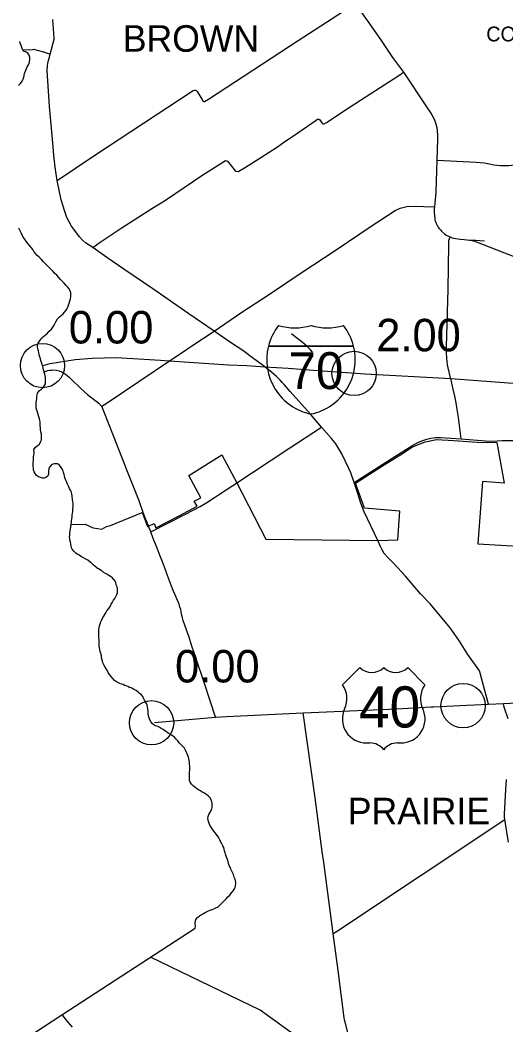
# Model space of a CAD drawing. Extents: x 1659811 to 1934326, y 644115 to 934867.
# Drawn here: x 1757686 to 1774139, y 699875 to 733916 of the extents above; entities that cross this region are included whole.
import ezdxf

# ---------------------------------------------------------------- set-up
doc = ezdxf.new("R2010")
doc.units = 0
for name, color, linetype in [('Default', 7, 'Continuous'), ('GM_X_Corporation_Text', 7, 'Continuous'), ('GM_X_County', 7, 'Continuous'), ('GM_X_County_Road', 7, 'Continuous'), ('GM_X_Interstate_Route', 7, 'Continuous'), ('GM_X_Interstate_Shield', 7, 'Continuous'), ('GM_X_Township', 7, 'Continuous'), ('GM_X_Township_Road', 7, 'Continuous'), ('GM_X_Township_Text', 7, 'Continuous'), ('GM_X_US_Route', 7, 'Continuous'), ('GM_X_US_Shield', 7, 'Continuous')]:
    doc.layers.add(name, color=color, linetype=linetype)

msp = doc.modelspace()

# ---------------------------------------------------------------- linework, layer by layer
at = {"layer": 'Default'}
for centre in [(1758444, 722210), (1758444, 722210), (1768998, 721945), (1772689, 710691), (1762137, 710110), (1762137, 710110)]:
    msp.add_circle(centre, 750, dxfattribs=at)
at = {"layer": 'GM_X_County'}
for points in [[(1757630, 731696), (1757697, 731766), (1757754, 731851), (1757785, 731917), (1757810, 731985), (1757820, 732041), (1757839, 732111), (1757864, 732189), (1757899, 732277), (1757926, 732329), (1757975, 732405), (1757996, 732457), (1758009, 732515), (1758013, 732571), (1758010, 732644), (1757995, 732722), (1757953, 732791), (1757890, 732829), (1757808, 732864), (1757775, 732906), (1757762, 732921), (1757743, 732992), (1757719, 733060), (1757690, 733133), (1757677, 733185)], [(1758151, 699596), (1759102, 700215), (1763614, 703154), (1763629, 703222), (1763617, 703283), (1763616, 703335), (1763624, 703387), (1763640, 703451), (1763691, 703517), (1763762, 703565), (1763830, 703611), (1763897, 703653), (1763952, 703683), (1764018, 703717), (1764071, 703745), (1764125, 703762), (1764195, 703784), (1764246, 703802), (1764320, 703836), (1764391, 703878), (1764462, 703938), (1764529, 704006), (1764599, 704075), (1764662, 704149), (1764719, 704213), (1764784, 704273), (1764848, 704345), (1764905, 704417), (1764948, 704482), (1764966, 704532), (1764983, 704588), (1764989, 704656), (1764993, 704708), (1764986, 704761), (1764968, 704815), (1764934, 704883), (1764909, 704966), (1764875, 705036), (1764859, 705087), (1764825, 705153), (1764796, 705217), (1764768, 705274), (1764746, 705348), (1764732, 705409), (1764713, 705477), (1764691, 705531), (1764669, 705594), (1764641, 705656), (1764626, 705706), (1764606, 705775), (1764602, 705825), (1764585, 705891), (1764557, 705944), (1764521, 706012), (1764477, 706093), (1764449, 706147), (1764420, 706208), (1764368, 706280), (1764330, 706337), (1764290, 706387), (1764228, 706470), (1764190, 706522), (1764156, 706575), (1764125, 706625), (1764091, 706695), (1764065, 706766), (1764053, 706820), (1764046, 706870), (1764050, 706933), (1764077, 707009), (1764113, 707061), (1764160, 707141), (1764180, 707193), (1764189, 707243), (1764193, 707320), (1764186, 707380), (1764174, 707440), (1764160, 707491), (1764132, 707555), (1764072, 707622), (1764008, 707666), (1763904, 707739), (1763854, 707765), (1763790, 707800), (1763724, 707840), (1763656, 707887), (1763602, 707929), (1763552, 707972), (1763490, 708032), (1763444, 708099), (1763428, 708159), (1763421, 708221), (1763421, 708288), (1763423, 708354), (1763428, 708436), (1763430, 708509), (1763433, 708579), (1763429, 708647), (1763424, 708699), (1763418, 708774), (1763410, 708838), (1763387, 708943), (1763367, 709005), (1763347, 709059), (1763314, 709130), (1763290, 709180), (1763250, 709247), (1763198, 709305), (1763146, 709366), (1763078, 709432), (1763028, 709501), (1762974, 709561), (1762910, 709620), (1762844, 709666), (1762778, 709711), (1762706, 709763), (1762580, 709854), (1762528, 709883), (1762468, 709921), (1762400, 709958), (1762346, 709984), (1762277, 710011), (1762227, 710033), (1762157, 710083), (1762134, 710119), (1762101, 710170), (1762068, 710241), (1762046, 710309), (1762028, 710387), (1762023, 710440), (1762021, 710504), (1762017, 710584), (1762006, 710637), (1761984, 710709), (1761964, 710767), (1761938, 710818), (1761903, 710882), (1761865, 710948), (1761839, 710999), (1761787, 711065), (1761735, 711106), (1761683, 711150), (1761613, 711203), (1761543, 711241), (1761493, 711268), (1761443, 711292), (1761392, 711310), (1761340, 711335), (1761274, 711357), (1761224, 711377), (1761172, 711402), (1761118, 711422), (1761064, 711444), (1761013, 711467), (1760949, 711493), (1760879, 711548), (1760821, 711606), (1760775, 711673), (1760715, 711743), (1760666, 711814), (1760630, 711888), (1760600, 711941), (1760570, 711999), (1760522, 712078), (1760489, 712144), (1760463, 712241), (1760447, 712311), (1760438, 712381), (1760424, 712456), (1760402, 712524), (1760383, 712592), (1760371, 712655), (1760365, 712705), (1760362, 712813), (1760360, 712870), (1760359, 712924), (1760353, 712990), (1760349, 713052), (1760352, 713121), (1760352, 713187), (1760357, 713261), (1760361, 713333), (1760371, 713392), (1760394, 713464), (1760415, 713534), (1760449, 713602), (1760490, 713674), (1760524, 713728), (1760553, 713780), (1760587, 713836), (1760628, 713908), (1760689, 713986), (1760739, 714046), (1760774, 714126), (1760813, 714195), (1760851, 714265), (1760892, 714317), (1760930, 714393), (1760957, 714453), (1760980, 714523), (1760984, 714585), (1760982, 714647), (1760969, 714720), (1760943, 714788), (1760923, 714853), (1760902, 714911), (1760861, 714970), (1760820, 715018), (1760750, 715068), (1760691, 715099), (1760623, 715141), (1760573, 715171), (1760503, 715218), (1760453, 715254), (1760393, 715291), (1760341, 715327), (1760291, 715352), (1760217, 715414), (1760165, 715465), (1760097, 715527), (1760045, 715566), (1759979, 715614), (1759908, 715655), (1759836, 715697), (1759770, 715737), (1759686, 715784), (1759624, 715827), (1759574, 715859), (1759502, 715923), (1759450, 715990), (1759426, 716042), (1759412, 716103), (1759401, 716163), (1759387, 716235), (1759373, 716302), (1759366, 716358), (1759364, 716412), (1759366, 716468), (1759375, 716540), (1759385, 716599), (1759398, 716677), (1759404, 716741), (1759409, 716793), (1759413, 716829), (1759415, 716843), (1759421, 716902), (1759430, 716954), (1759438, 717020), (1759446, 717080), (1759453, 717140), (1759461, 717199), (1759470, 717269), (1759472, 717325), (1759476, 717377), (1759479, 717429), (1759481, 717482), (1759479, 717540), (1759474, 717604), (1759466, 717662), (1759447, 717795), (1759435, 717861), (1759421, 717921), (1759388, 717992), (1759358, 718046), (1759332, 718099), (1759308, 718149), (1759280, 718215), (1759257, 718280), (1759227, 718348), (1759203, 718406), (1759185, 718475), (1759176, 718525), (1759158, 718589), (1759144, 718640), (1759110, 718712), (1759082, 718762), (1759017, 718835), (1758954, 718879), (1758850, 718888), (1758798, 718872), (1758747, 718844), (1758684, 718774), (1758658, 718712), (1758647, 718638), (1758647, 718586), (1758647, 718534), (1758609, 718457), (1758556, 718416), (1758505, 718403), (1758446, 718392), (1758310, 718440), (1758246, 718485), (1758197, 718550), (1758166, 718615), (1758143, 718677), (1758136, 718734), (1758125, 718804), (1758126, 718858), (1758129, 718926), (1758134, 718995), (1758139, 719047), (1758144, 719113), (1758151, 719183), (1758158, 719233), (1758161, 719295), (1758152, 719364), (1758191, 719435), (1758262, 719497), (1758329, 719540), (1758402, 719659), (1758412, 719713), (1758413, 719767), (1758411, 719836), (1758405, 719890), (1758392, 719966), (1758382, 720032), (1758376, 720089), (1758369, 720189), (1758367, 720239), (1758362, 720294), (1758350, 720360), (1758338, 720410), (1758316, 720478), (1758278, 720632), (1758249, 720699), (1758230, 720764), (1758227, 720830), (1758228, 720896), (1758235, 720964), (1758242, 721030), (1758249, 721081), (1758254, 721145), (1758261, 721211), (1758280, 721277), (1758339, 721373), (1758416, 721408), (1758464, 721473), (1758513, 721533), (1758541, 721597), (1758551, 721667), (1758551, 721737), (1758541, 721808), (1758533, 721866), (1758523, 721922), (1758501, 721990), (1758497, 722012), (1758483, 722064), (1758471, 722123), (1758452, 722179), (1758441, 722219), (1758412, 722319), (1758388, 722379), (1758374, 722445), (1758352, 722512), (1758330, 722572), (1758309, 722714), (1758284, 722778), (1758277, 722849), (1758280, 722921), (1758297, 722975), (1758364, 723076), (1758425, 723140), (1758483, 723200), (1758538, 723246), (1758609, 723314), (1758669, 723376), (1758750, 723448), (1758793, 723508), (1758842, 723584), (1758878, 723652), (1758905, 723718), (1758954, 723794), (1759024, 723866), (1759075, 723906), (1759140, 723968), (1759188, 724020), (1759249, 724088), (1759277, 724140), (1759304, 724192), (1759330, 724258), (1759351, 724322), (1759373, 724400), (1759388, 724468), (1759400, 724539), (1759407, 724625), (1759401, 724677), (1759385, 724743), (1759350, 724812), (1759288, 724874), (1759246, 724929), (1759178, 724999), (1759114, 725070), (1759052, 725130), (1758986, 725209), (1758926, 725270), (1758856, 725342), (1758804, 725399), (1758746, 725453), (1758676, 725526), (1758608, 725600), (1758544, 725659), (1758480, 725725), (1758416, 725802), (1758327, 725881), (1758262, 725942), (1758205, 726013), (1758152, 726080), (1758115, 726141), (1758068, 726206), (1758015, 726273), (1757963, 726333), (1757884, 726434), (1757777, 726589), (1757719, 726711), (1757643, 726864)]]:
    msp.add_lwpolyline(points, dxfattribs=at)
at = {"layer": 'GM_X_County_Road'}
for points in [[(1758945, 728479), (1760187, 729315), (1763552, 731527), (1763588, 731545), (1763614, 731547), (1763634, 731543), (1763654, 731530), (1763686, 731492), (1763858, 731198), (1763880, 731164), (1763900, 731154), (1763930, 731158), (1764061, 731237), (1767098, 733220), (1769022, 734465)], [(1769196, 734250), (1769443, 733904), (1769892, 733259), (1770302, 732643), (1770672, 732147), (1771453, 730972), (1771572, 730796)], [(1764253, 723376), (1763399, 723968), (1762182, 724816), (1761195, 725480), (1760624, 725875), (1760154, 726216), (1759905, 726375), (1759797, 726464), (1759699, 726575), (1759604, 726696), (1759424, 726937), (1759271, 727226), (1759203, 727430), (1759078, 727831), (1758945, 728479), (1758873, 728938), (1758824, 729324), (1758805, 729621), (1758759, 730125), (1758686, 730990), (1758621, 731860), (1758606, 732209), (1758617, 732378), (1758635, 732508), (1758678, 732664), (1758706, 732763), (1758836, 733266), (1758838, 733298), (1758793, 733934)], [(1757764, 732920), (1757998, 732905), (1758102, 732921), (1758148, 732927), (1758216, 732908), (1758474, 732842), (1758706, 732763)], [(1771572, 730796), (1771630, 730709), (1771707, 730556), (1771756, 730433), (1771794, 730279), (1771811, 730181), (1771820, 730005), (1771820, 729866), (1771794, 729168)], [(1771794, 729168), (1771770, 728090), (1771716, 727585), (1771714, 727532)], [(1771794, 729168), (1772912, 729117), (1773134, 729105), (1773270, 729095), (1773412, 729078), (1773515, 729060), (1773633, 729037), (1773733, 729018), (1773839, 729000), (1773954, 728991), (1774076, 728987), (1774241, 728991), (1774436, 729008), (1777513, 729300)], [(1764253, 723376), (1765199, 724019), (1766094, 724606), (1767200, 725351), (1768394, 726135), (1769578, 726938), (1770391, 727467), (1770559, 727542), (1770789, 727597), (1771082, 727607), (1771355, 727601), (1771716, 727585)], [(1771714, 727532), (1771712, 727461), (1771711, 727391), (1771715, 727313), (1771728, 727189), (1771737, 727138), (1771753, 727096), (1771790, 727007), (1771815, 726960), (1771831, 726931), (1771848, 726903), (1771871, 726869), (1771900, 726830), (1771930, 726795), (1771960, 726761), (1772057, 726675), (1772118, 726634), (1772197, 726591), (1772247, 726569), (1772275, 726558)], [(1772207, 726312), (1772208, 726404), (1772210, 726460), (1772215, 726487), (1772228, 726516), (1772247, 726569)], [(1772275, 726558), (1772320, 726541), (1772375, 726527), (1772446, 726513), (1772594, 726496), (1772727, 726487), (1772832, 726475), (1772915, 726460), (1772936, 726456), (1773036, 726433), (1773161, 726391), (1773574, 726231), (1774090, 726031)], [(1772127, 722735), (1772131, 722845), (1772189, 724803), (1772207, 726312)], [(1774090, 726031), (1775440, 725510), (1775595, 725449), (1775701, 725407), (1775843, 725352), (1777898, 724773), (1778050, 724736)], [(1763498, 722877), (1763860, 723116), (1764253, 723376)], [(1765848, 722257), (1765757, 722324), (1765598, 722443), (1765228, 722720), (1764846, 722976), (1764253, 723376)], [(1767591, 722664), (1767519, 722745), (1767392, 722870), (1767234, 723005), (1767000, 723190), (1766875, 723283)], [(1762882, 722459), (1763205, 722681), (1763466, 722856), (1763498, 722877)], [(1772261, 721801), (1772179, 722137), (1772160, 722240), (1772136, 722460), (1772124, 722645), (1772127, 722735)], [(1762264, 722044), (1762744, 722369), (1762815, 722413), (1762882, 722459)], [(1758503, 721998), (1758566, 722023), (1758626, 722040), (1758689, 722052), (1758747, 722059), (1758833, 722063), (1758912, 722053), (1759007, 722029), (1759089, 722000), (1759160, 721961), (1759226, 721925), (1759336, 721834), (1759397, 721778), (1759740, 721434), (1759978, 721223), (1760347, 720936), (1760447, 720841)], [(1760447, 720841), (1760449, 720839), (1760633, 720954), (1761188, 721317), (1762226, 722018), (1762264, 722044)], [(1766564, 721638), (1766491, 721719), (1766365, 721844), (1766206, 721979), (1765972, 722164), (1765848, 722257)], [(1772492, 720721), (1772459, 720947), (1772412, 721180), (1772353, 721415), (1772303, 721618), (1772269, 721770), (1772261, 721801)], [(1769809, 716261), (1769796, 716289), (1769344, 717262), (1769230, 717555), (1769119, 717879), (1768999, 718250), (1768883, 718579), (1768824, 718722), (1768580, 719220), (1768383, 719563), (1768236, 719745), (1767894, 720130), (1767516, 720568), (1766832, 721336), (1766628, 721567), (1766564, 721638)], [(1761713, 717627), (1761317, 718643), (1760845, 719828), (1760514, 720686), (1760449, 720839)], [(1772622, 719729), (1772529, 720458), (1772492, 720721)], [(1765016, 718231), (1765025, 718236), (1765527, 718566), (1766826, 719421), (1767894, 720130)], [(1768999, 718250), (1770380, 719133), (1770957, 719492), (1771175, 719614), (1771329, 719676), (1771459, 719718), (1771593, 719748), (1771756, 719773), (1771924, 719777), (1772622, 719729), (1773445, 719658), (1773708, 719650), (1773839, 719658), (1774017, 719675), (1774154, 719677), (1774392, 719672), (1774468, 719669)], [(1762112, 716585), (1763282, 717180), (1763789, 717440), (1764009, 717570), (1764270, 717740), (1764407, 717834), (1764663, 718002), (1764896, 718152), (1765016, 718231)], [(1761878, 717178), (1761844, 717272), (1761764, 717495), (1761713, 717627)], [(1762032, 716782), (1761923, 717049), (1761878, 717178)], [(1762642, 715203), (1762503, 715565), (1762429, 715756), (1762323, 716029), (1762196, 716359), (1762112, 716585), (1762035, 716774), (1762032, 716782)], [(1773553, 710745), (1773265, 711797), (1773256, 711849), (1773224, 711901), (1772851, 712424), (1772563, 712870), (1772311, 713244), (1772269, 713298), (1772206, 713381), (1771572, 714137), (1771246, 714484), (1770736, 715072), (1770341, 715507), (1770139, 715714), (1770018, 715844), (1769944, 715974), (1769890, 716083), (1769809, 716261)], [(1764309, 710302), (1763930, 711446), (1763837, 711717), (1763717, 712074), (1763587, 712450), (1763492, 712738), (1763407, 713006), (1763337, 713229), (1763210, 713571), (1763184, 713662), (1763165, 713740), (1763144, 713859), (1763129, 713944), (1763101, 714035), (1763073, 714126), (1762852, 714654), (1762647, 715190), (1762642, 715203)], [(1774217, 710241), (1774087, 710608), (1774066, 710680), (1774058, 710769)], [(1769211, 696603), (1769207, 696674), (1769146, 697650), (1769123, 697982), (1769092, 698322), (1769069, 698471), (1769011, 698712), (1768797, 699571), (1768694, 699972), (1768678, 700045), (1768665, 700116), (1768455, 701718), (1768288, 702977), (1767960, 705470), (1767928, 705663), (1767674, 707564), (1767277, 710453)], [(1774225, 706068), (1774099, 706832), (1774092, 706909), (1774093, 707017), (1774137, 707851), (1774163, 708194)], [(1759118, 700191), (1759294, 699984), (1759452, 699796)]]:
    msp.add_lwpolyline(points, dxfattribs=at)
at = {"layer": 'GM_X_Interstate_Route'}
msp.add_lwpolyline([(1758469, 722217), (1758703, 722287), (1759549, 722416), (1760123, 722463), (1760938, 722480), (1762441, 722391), (1762744, 722369), (1764742, 722242), (1765370, 722213), (1765972, 722164), (1766767, 722119), (1767622, 722052), (1769376, 721928), (1772269, 721770), (1774978, 721575), (1776374, 721488), (1776427, 721485), (1776503, 721480)], dxfattribs=at)
at = {"layer": 'GM_X_Interstate_Shield'}
for p, q in [((1766095, 722869), (1768980, 722869)), ((1768980, 722869), (1766095, 722869)), ((1768980, 722869), (1766095, 722869))]:
    msp.add_line(p, q, dxfattribs=at)
for centre, start, end in [((1767913, 722409), 141.669, 165.8066), ((1766990, 725365), 253.0091, 286.9909), ((1768086, 725365), 253.0091, 286.9909), ((1767163, 722409), 14.1934, 38.331), ((1767913, 722409), 165.8066, 258.463), ((1767163, 722409), 281.537, 14.1934)]:
    msp.add_arc(centre, 1875, start, end, dxfattribs=at)
at = {"layer": 'GM_X_Township'}
for points in [[(1759413, 716829), (1759887, 716844), (1760162, 716710), (1760451, 716669), (1760614, 716757), (1760752, 716794), (1761821, 717229), (1761896, 717034), (1762001, 716760), (1762035, 716774), (1762227, 716867), (1762287, 716719), (1763068, 717118), (1763685, 717447), (1763580, 717618), (1763806, 717731), (1763400, 718493), (1764517, 719183), (1765025, 718236), (1766008, 716330), (1769796, 716289), (1770484, 716305), (1770543, 717284), (1769347, 717380), (1769050, 718225), (1769957, 718811), (1770547, 719179), (1770974, 719455), (1771401, 719630), (1771785, 719706), (1772380, 719672), (1773166, 719622), (1773827, 719605), (1774078, 718233), (1773342, 718283), (1773191, 716175), (1776303, 715995)], [(1794587, 689062), (1792546, 689167), (1791461, 689213), (1784810, 689542), (1784632, 689548), (1783167, 689596), (1782688, 689618), (1780628, 689706), (1776861, 692396), (1776156, 692877), (1775926, 693071), (1769123, 697982), (1765814, 700371), (1762103, 702170)]]:
    msp.add_lwpolyline(points, dxfattribs=at)
at = {"layer": 'GM_X_Township_Road'}
for points in [[(1760154, 726216), (1760398, 726396), (1761114, 726868), (1762144, 727537), (1762606, 727820), (1763836, 728646), (1764644, 729158), (1764710, 729140), (1764984, 728802), (1765066, 728782), (1765289, 728907), (1765843, 729261), (1766408, 729626), (1766610, 729764), (1767092, 730091), (1767718, 730527), (1767756, 730558), (1767784, 730562), (1767804, 730558), (1767832, 730542), (1767905, 730439), (1767939, 730403), (1767955, 730403), (1767983, 730403), (1768064, 730450), (1768868, 730975), (1769564, 731426), (1770512, 732036), (1770672, 732147)], [(1772936, 726456), (1772971, 726464), (1773051, 726458), (1773111, 726455), (1773410, 726433)], [(1768288, 702977), (1768433, 703067), (1774099, 706832)]]:
    msp.add_lwpolyline(points, dxfattribs=at)
at = {"layer": 'GM_X_US_Route'}
for points in [[(1764674, 710320), (1767277, 710453), (1770437, 710588), (1771611, 710654), (1771683, 710653), (1772818, 710706), (1773553, 710745), (1774058, 710769), (1776274, 710876), (1778328, 710978)], [(1762237, 710121), (1764309, 710302), (1764674, 710320)]]:
    msp.add_lwpolyline(points, dxfattribs=at)
at = {"layer": 'GM_X_US_Shield'}
for p, q in [((1769188, 711981), (1768608, 711401)), ((1771392, 711401), (1770812, 711981)), ((1769420, 709429), (1769536, 709429)), ((1770464, 709429), (1770580, 709429))]:
    msp.add_line(p, q, dxfattribs=at)
for centre, radius, start, end in [((1769594, 712395), 580, 225.573, 314.427), ((1770406, 712395), 580, 225.573, 314.427), ((1767943, 710935), 812, 334.5471, 35.0009), ((1772058, 710935), 812, 144.9991, 205.4529), ((1769411, 710241), 812, 154.8319, 270.6383), ((1770589, 710241), 812, 269.3617, 25.1681), ((1769536, 708848), 580, 36.8699, 90), ((1770464, 708848), 580, 90, 143.1301)]:
    msp.add_arc(centre, radius, start, end, dxfattribs=at)

# ---------------------------------------------------------------- texts
at = {"layer": 'Default'}
for s, p in [('0.00', (1759336, 722960)), ('2.00', (1769748, 722695)), ('0.00', (1762934, 711477))]:
    msp.add_text(s, height=1100, dxfattribs=at).set_placement(p)
at = {"layer": 'GM_X_Corporation_Text'}
msp.add_text('COLUMBUS', height=500, rotation=0, dxfattribs=at).set_placement((1773474, 733195))
at = {"layer": 'GM_X_Interstate_Shield'}
msp.add_text('70', height=1250, dxfattribs=at).set_placement((1766775, 721416))
at = {"layer": 'GM_X_Township_Text'}
for s, p in [('BROWN', (1761166, 732843)), ('PRAIRIE', (1768786, 706670))]:
    msp.add_text(s, height=900, rotation=0, dxfattribs=at).set_placement(p)
at = {"layer": 'GM_X_US_Shield'}
msp.add_text('40', height=1392.2, dxfattribs=at).set_placement((1769164, 709951))

doc.saveas('drawing.dxf')
